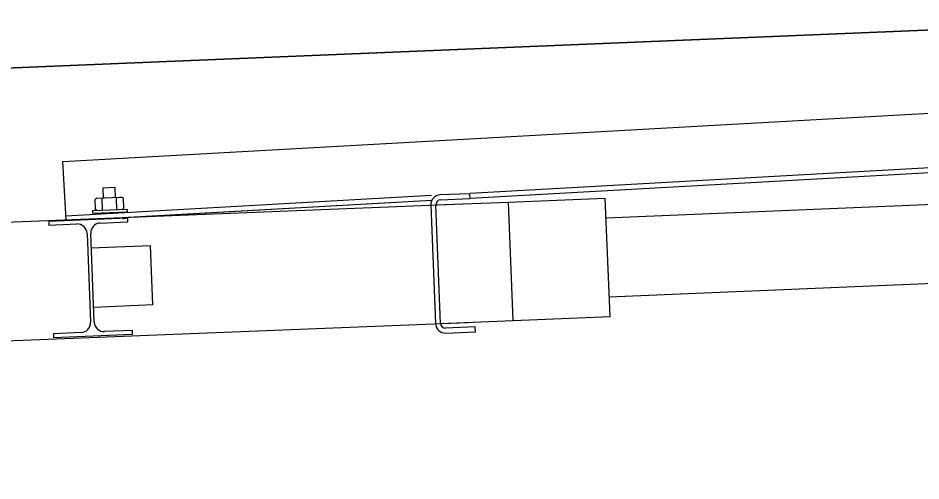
# Model space of a CAD drawing. Extents: x 9538 to 81668, y 7600 to 11751.
# Drawn here: x 25845.3 to 25883.37, y 9738.08 to 9757.6 of the extents above; entities that cross this region are included whole.
import ezdxf

# ---------------------------------------------------------------- set-up
doc = ezdxf.new("R2010")
doc.units = 0
doc.layers.add('dsnStdDimension', color=7, linetype='Continuous')
doc.layers.add('dsnStdTable', color=7, linetype='Continuous')

msp = doc.modelspace()

# ---------------------------------------------------------------- linework, layer by layer
at = {"layer": 'dsnStdDimension'}
msp.add_line((25896.121, 9757.604), (25420.831, 9738.081), dxfattribs=at)
at = {"layer": 'dsnStdTable'}
for p, q in [((25420.727, 9738.081), (25896.121, 9757.604)), ((25847.183, 9751.557), (25897.834, 9754.377)), ((25847.183, 9751.557), (25893.979, 9754.163)), ((25864.344, 9750.217), (25897.962, 9752.089)), ((25864.344, 9750.217), (25894.107, 9751.874)), ((25864.356, 9750.009), (25897.973, 9751.881)), ((25847.32, 9749.098), (25847.183, 9751.557)), ((25847.32, 9749.098), (25847.183, 9751.557)), ((25864.356, 9750.009), (25894.118, 9751.666)), ((25864.356, 9750.009), (25887.988, 9751.324)), ((25864.356, 9750.009), (25887.988, 9751.324)), ((25849.386, 9750.452), (25848.866, 9750.431)), ((25849.386, 9750.452), (25848.866, 9750.431)), ((25848.866, 9750.431), (25848.883, 9750.015)), ((25848.866, 9750.431), (25848.883, 9750.015)), ((25849.403, 9750.036), (25849.386, 9750.452)), ((25849.403, 9750.036), (25849.386, 9750.452)), ((25847.311, 9749.269), (25862.733, 9750.128)), ((25847.311, 9749.269), (25862.733, 9750.128)), ((25848.625, 9750.005), (25848.544, 9749.949)), ((25848.625, 9750.005), (25848.544, 9749.949)), ((25848.561, 9749.534), (25848.544, 9749.949)), ((25848.561, 9749.534), (25848.544, 9749.949)), ((25848.625, 9750.005), (25849.591, 9750.044)), ((25848.625, 9750.005), (25849.591, 9750.044)), ((25848.863, 9749.493), (25848.842, 9750.014)), ((25848.863, 9749.493), (25848.842, 9750.014)), ((25849.464, 9749.517), (25849.443, 9750.038)), ((25849.464, 9749.517), (25849.443, 9750.038)), ((25849.591, 9750.044), (25849.66, 9750.047)), ((25849.591, 9750.044), (25849.66, 9750.047)), ((25849.746, 9749.997), (25849.66, 9750.047)), ((25849.746, 9749.997), (25849.66, 9750.047)), ((25849.69, 9749.193), (25862.745, 9749.92)), ((25849.69, 9749.193), (25862.745, 9749.92)), ((25849.732, 9749.194), (25862.745, 9749.919)), ((25849.732, 9749.194), (25862.745, 9749.919)), ((25849.762, 9749.582), (25849.746, 9749.997)), ((25849.762, 9749.582), (25849.746, 9749.997)), ((25862.908, 9749.721), (25865.978, 9749.844)), ((25862.908, 9749.721), (25865.978, 9749.844)), ((25864.348, 9750.196), (25863.099, 9750.146)), ((25864.348, 9750.196), (25863.099, 9750.146)), ((25863.107, 9749.938), (25864.356, 9749.988)), ((25863.107, 9749.938), (25864.356, 9749.988)), ((25864.356, 9749.988), (25864.348, 9750.196)), ((25864.356, 9749.988), (25864.348, 9750.196)), ((25865.978, 9749.844), (25870.058, 9750.007)), ((25865.978, 9749.844), (25870.058, 9750.007)), ((25866.178, 9744.848), (25865.978, 9749.844)), ((25866.178, 9744.848), (25865.978, 9749.844)), ((25870.258, 9745.011), (25870.058, 9750.007)), ((25870.258, 9745.011), (25870.058, 9750.007)), ((25870.091, 9749.174), (25894.513, 9750.205)), ((25870.091, 9749.174), (25890.655, 9750.042)), ((25799.306, 9747.177), (25864.046, 9749.767)), ((25799.306, 9747.177), (25864.046, 9749.767)), ((25849.895, 9749.535), (25848.432, 9749.476)), ((25849.895, 9749.535), (25848.432, 9749.476)), ((25848.432, 9749.476), (25848.437, 9749.372)), ((25848.432, 9749.476), (25848.437, 9749.372)), ((25848.646, 9749.485), (25848.561, 9749.534)), ((25848.646, 9749.485), (25848.561, 9749.534)), ((25849.681, 9749.526), (25849.762, 9749.582)), ((25849.681, 9749.526), (25849.762, 9749.582)), ((25849.895, 9749.535), (25849.899, 9749.43)), ((25849.895, 9749.535), (25849.899, 9749.43)), ((25862.699, 9749.713), (25862.899, 9744.717)), ((25862.699, 9749.713), (25862.899, 9744.717)), ((25863.107, 9744.725), (25862.908, 9749.721)), ((25863.107, 9744.725), (25862.908, 9749.721)), ((25849.926, 9749.161), (25846.595, 9749.028)), ((25849.926, 9749.161), (25846.595, 9749.028)), ((25848.437, 9749.372), (25849.899, 9749.43)), ((25848.437, 9749.372), (25849.899, 9749.43)), ((25849.932, 9749.005), (25849.926, 9749.161)), ((25849.932, 9749.005), (25849.926, 9749.161)), ((25846.595, 9749.028), (25846.601, 9748.872)), ((25846.595, 9749.028), (25846.601, 9748.872)), ((25846.601, 9748.872), (25847.772, 9748.919)), ((25846.601, 9748.872), (25847.772, 9748.919)), ((25848.761, 9748.958), (25849.932, 9749.005)), ((25848.761, 9748.958), (25849.932, 9749.005)), ((25848.205, 9748.519), (25848.355, 9744.772)), ((25848.205, 9748.519), (25848.355, 9744.772)), ((25848.511, 9744.778), (25848.361, 9748.525)), ((25848.511, 9744.778), (25848.361, 9748.525)), ((25850.884, 9748.001), (25848.386, 9747.901)), ((25850.884, 9748.001), (25848.386, 9747.901)), ((25850.984, 9745.503), (25850.884, 9748.001)), ((25850.984, 9745.503), (25850.884, 9748.001)), ((25870.225, 9745.844), (25894.647, 9746.874)), ((25870.225, 9745.844), (25890.789, 9746.711)), ((25850.984, 9745.503), (25848.486, 9745.403)), ((25850.984, 9745.503), (25848.486, 9745.403)), ((25866.178, 9744.848), (25870.258, 9745.011)), ((25866.178, 9744.848), (25870.258, 9745.011)), ((25799.506, 9742.181), (25864.246, 9744.771)), ((25799.506, 9742.181), (25864.246, 9744.771)), ((25863.107, 9744.725), (25866.178, 9744.848)), ((25863.107, 9744.725), (25866.178, 9744.848)), ((25864.573, 9744.575), (25863.324, 9744.525)), ((25864.573, 9744.575), (25863.324, 9744.525)), ((25864.581, 9744.367), (25864.573, 9744.575)), ((25864.581, 9744.367), (25864.573, 9744.575)), ((25847.955, 9744.339), (25846.784, 9744.292)), ((25847.955, 9744.339), (25846.784, 9744.292)), ((25846.784, 9744.292), (25846.791, 9744.136)), ((25846.784, 9744.292), (25846.791, 9744.136)), ((25846.791, 9744.136), (25850.121, 9744.269)), ((25846.791, 9744.136), (25850.121, 9744.269)), ((25850.115, 9744.425), (25848.944, 9744.379)), ((25850.115, 9744.425), (25848.944, 9744.379)), ((25850.121, 9744.269), (25850.115, 9744.425)), ((25850.121, 9744.269), (25850.115, 9744.425)), ((25863.332, 9744.317), (25864.581, 9744.367)), ((25863.332, 9744.317), (25864.581, 9744.367))]:
    msp.add_line(p, q, dxfattribs=at)
msp.add_lwpolyline([(25849.717, 9749.153), (25849.753, 9749.155), (25849.791, 9749.157), (25849.819, 9749.159), (25849.836, 9749.16), (25849.841, 9749.16), (25849.834, 9749.159), (25849.815, 9749.158), (25849.785, 9749.157), (25849.745, 9749.155), (25849.708, 9749.153)], dxfattribs=at)
msp.add_lwpolyline([(25849.717, 9749.153), (25849.753, 9749.155), (25849.791, 9749.157), (25849.819, 9749.159), (25849.836, 9749.16), (25849.841, 9749.16), (25849.834, 9749.159), (25849.815, 9749.158), (25849.785, 9749.157), (25849.745, 9749.155), (25849.708, 9749.153)], dxfattribs=at)
for centre, radius, start, end in [((25863.116, 9749.73), 0.417, 92.293, 182.2836), ((25863.116, 9749.73), 0.417, 92.293, 182.2836), ((25863.116, 9749.73), 0.208, 92.3034, 182.2645), ((25863.116, 9749.73), 0.208, 92.3034, 182.2645), ((25847.789, 9748.502), 0.417, 2.2841, 92.2932), ((25847.789, 9748.502), 0.417, 2.2841, 92.2932), ((25848.778, 9748.542), 0.417, 92.2981, 182.2871), ((25848.778, 9748.542), 0.417, 92.2981, 182.2871), ((25847.939, 9744.755), 0.417, 272.2981, 2.2871), ((25847.939, 9744.755), 0.417, 272.2981, 2.2871), ((25848.927, 9744.795), 0.417, 182.2841, 272.2932), ((25848.927, 9744.795), 0.417, 182.2841, 272.2932), ((25863.316, 9744.734), 0.417, 182.2942, 272.2918), ((25863.316, 9744.734), 0.417, 182.2942, 272.2918), ((25863.316, 9744.734), 0.208, 182.317, 272.2777), ((25863.316, 9744.734), 0.208, 182.317, 272.2777)]:
    msp.add_arc(centre, radius, start, end, dxfattribs=at)

doc.saveas('drawing.dxf')
